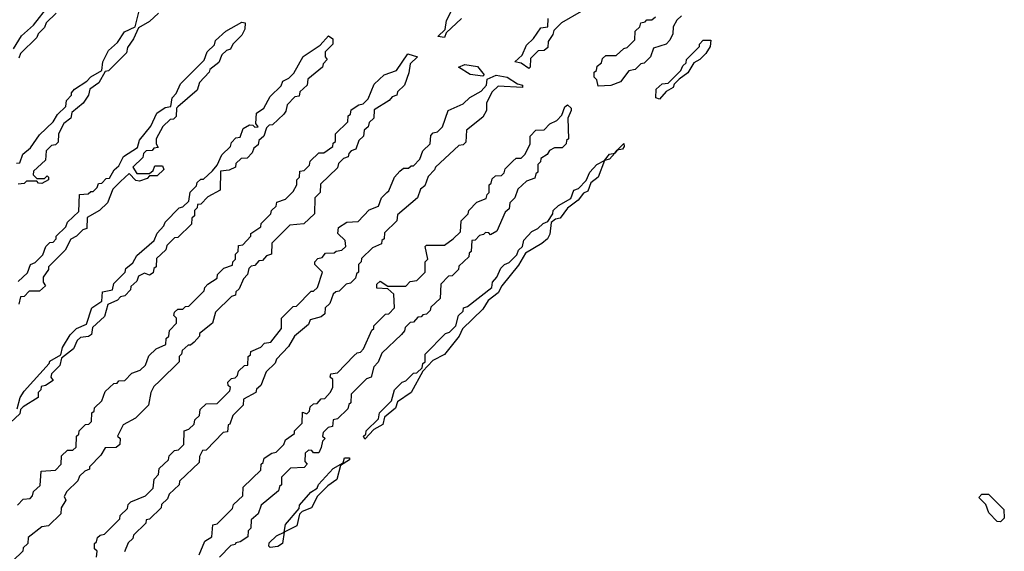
# Model space of a CAD drawing. Extents: x 2708302 to 2968450, y 494490 to 722710.
# Tile 271 of 284: x 2908828 to 2912670, y 674195 to 676270. Entities that reach past the tile are written whole.
import ezdxf

# ---------------------------------------------------------------- set-up
doc = ezdxf.new("R2010")
doc.units = 0

msp = doc.modelspace()

# ---------------------------------------------------------------- linework, layer by layer
at = {"layer": '0CON20XD'}
for points in [[(2908803.9, 676156.1), (2908835, 676206.7), (2908881.7, 676248.3), (2908943, 676327)], [(2908815, 675710), (2908828.3, 675711.7), (2908840, 675745), (2908870, 675770), (2908905, 675820), (2908958.3, 675871.7), (2908975, 675900), (2909008.3, 675931.7), (2909010, 675955), (2909030, 675975), (2909030, 675985), (2909041.7, 675998.3), (2909090, 676030), (2909105, 676047.5), (2909148.3, 676071.7), (2909152.5, 676105), (2909175, 676150), (2909209.3, 676180.7), (2909237, 676223), (2909278.3, 676241.7), (2909295, 676310)], [(2910485, 676200), (2910460, 676205), (2910488.3, 676231.7), (2910493, 676267), (2910515, 676310)], [(2909370, 676295), (2909335, 676262.5), (2909291.7, 676238.3), (2909272.5, 676195), (2909248.3, 676161.7), (2909245, 676140), (2909175, 676070), (2909161.7, 676068.3), (2909136.4, 676023.6), (2909101.7, 675998.3), (2909096.7, 675975), (2909076.1, 675943.9), (2909031.7, 675908.3), (2909027.5, 675885), (2909000, 675865), (2908980, 675825), (2908978.3, 675791.7), (2908968.3, 675781.7), (2908951.7, 675778.3), (2908931.7, 675758.3), (2908928.3, 675721.7), (2908881.7, 675678.3), (2908880, 675665), (2908895, 675650), (2908925, 675650), (2908935, 675660), (2908940, 675655), (2908940, 675645), (2908915, 675630), (2908901.7, 675631.7), (2908895, 675640), (2908855, 675640), (2908845, 675630), (2908821.7, 675628.3)], [(2908970, 676295), (2908931.7, 676258.3), (2908925, 676240), (2908900, 676215), (2908895, 676200), (2908831.7, 676138.3), (2908825, 676120)], [(2910552.5, 676275), (2910491.7, 676218.3), (2910485, 676200)], [(2910815, 676080), (2910785, 676100), (2910760, 676105), (2910788.3, 676131.7), (2910805, 676170), (2910833.3, 676196.7), (2910861.7, 676238.3), (2910888.3, 676241.7), (2910890, 676275)], [(2911018.3, 676301.7), (2910941.7, 676258.3), (2910911.7, 676228.3), (2910908.3, 676211.7), (2910890, 676185), (2910888.3, 676161.7), (2910875, 676150), (2910851.7, 676148.3), (2910821.7, 676118.3), (2910820, 676085), (2910815, 676080)], [(2911085, 676010), (2911080, 676035), (2911070, 676045), (2911070, 676065), (2911078.3, 676071.7), (2911081.7, 676088.3), (2911098.3, 676101.7), (2911101.7, 676118.3), (2911115, 676130), (2911155, 676130), (2911185, 676157.5), (2911198.3, 676161.7), (2911228.3, 676191.7), (2911230, 676225), (2911248.3, 676241.7), (2911251.7, 676258.3), (2911268.3, 676261.7), (2911275, 676270), (2911295, 676270), (2911308.3, 676281.7)], [(2911410, 676285), (2911391.7, 676268.3), (2911378.3, 676241.7), (2911376.7, 676215), (2911365, 676190), (2911350, 676175), (2911301.7, 676158.3), (2911290, 676125), (2911265, 676100), (2911251.7, 676098.3), (2911230, 676075), (2911205, 676070), (2911173, 676027), (2911135, 676013.3), (2911085, 676010)], [(2908821.7, 675248.3), (2908858.3, 675281.7), (2908870, 675315), (2908888.3, 675321.7), (2908918.3, 675351.7), (2908930, 675385), (2908945, 675400), (2908958.3, 675401.7), (2908970, 675415), (2908970, 675425), (2909008.3, 675461.7), (2909015, 675480), (2909058.3, 675521.7), (2909061.7, 675588.3), (2909095, 675590), (2909105, 675600), (2909115, 675600), (2909130, 675615), (2909135, 675630), (2909148.3, 675631.7), (2909165, 675650), (2909178.3, 675651.7), (2909196.2, 675683.8), (2909215, 675700), (2909233.6, 675736.4), (2909288.3, 675771.7), (2909295, 675800), (2909340, 675855), (2909362.5, 675905), (2909395, 675927.5), (2909418.3, 675931.7), (2909422.5, 675965), (2909438.3, 675981.7), (2909455, 676020), (2909548.3, 676111.7), (2909560, 676145), (2909588.3, 676171.7), (2909591.7, 676188.3), (2909632.5, 676225), (2909695, 676260), (2909707.5, 676257.5), (2909706.4, 676233.6), (2909695, 676210), (2909660, 676175), (2909650, 676155), (2909635, 676150), (2909617, 676133), (2909605, 676102.5), (2909570, 676075), (2909567.5, 676065), (2909530, 676025), (2909520, 675995), (2909445, 675930), (2909440, 675925), (2909438.3, 675891.7), (2909428.3, 675881.7), (2909415, 675880), (2909387, 675853), (2909360, 675805), (2909360, 675785), (2909368.3, 675771.7), (2909351.7, 675768.3), (2909345, 675760), (2909321.7, 675758.3), (2909311.7, 675748.3), (2909308.3, 675731.7), (2909270, 675695), (2909285, 675670), (2909335, 675670), (2909348.3, 675681.7), (2909355, 675700), (2909385, 675700), (2909390, 675685), (2909365, 675660), (2909335, 675660), (2909325, 675650), (2909295, 675640), (2909281.7, 675641.7), (2909255, 675670), (2909221.7, 675638.3), (2909191.7, 675608.3), (2909170, 675555), (2909140, 675525), (2909091.7, 675498.3), (2909090, 675455), (2909075, 675450), (2909050, 675425), (2909027, 675413), (2909005, 675370), (2908940, 675305), (2908940, 675295), (2908920, 675265), (2908920, 675245), (2908928.3, 675231.7), (2908905, 675210), (2908865, 675210), (2908845, 675190), (2908831.7, 675188.3), (2908825, 675160)], [(2908818.3, 674751.7), (2908830, 674795), (2908845, 674820), (2908942.5, 674927.5), (2908945, 674937.5), (2908988.3, 674961.7), (2908995, 674990), (2909025, 675040), (2909050, 675065), (2909088.3, 675081.7), (2909110, 675145), (2909148.3, 675171.7), (2909151.7, 675208.3), (2909190, 675215), (2909195, 675240), (2909240, 675285), (2909241.7, 675298.3), (2909269.3, 675320.7), (2909285, 675350), (2909352.5, 675407.5), (2909363.8, 675436.2), (2909390, 675465), (2909395, 675480), (2909450, 675535), (2909465, 675540), (2909488.3, 675561.7), (2909493, 675597), (2909518.3, 675621.7), (2909520, 675635), (2909535, 675647.5), (2909545, 675647.5), (2909580, 675680), (2909598.3, 675701.7), (2909617, 675743), (2909650, 675775), (2909655, 675790), (2909671.7, 675808.3), (2909688.3, 675811.7), (2909700, 675845), (2909725, 675860), (2909738.3, 675858.3), (2909745, 675850), (2909758.3, 675851.7), (2909750, 675865), (2909752.5, 675905), (2909780, 675925), (2909805, 675970), (2909848.3, 676011.7), (2909855, 676030), (2909878.3, 676041.7), (2909898.3, 676061.7), (2909934, 676126), (2910000, 676170), (2910033, 676207), (2910050, 676195), (2910050, 676175), (2910020, 676145), (2910020, 676125), (2910027.5, 676115), (2910011.7, 676098.3), (2910010, 676085), (2909951.7, 676038.3), (2909950, 676015), (2909921.7, 675988.3), (2909918.3, 675971.7), (2909901.7, 675968.3), (2909871.7, 675938.3), (2909867, 675913), (2909858.3, 675901.7), (2909815, 675860), (2909801.7, 675858.3), (2909791.7, 675848.3), (2909780, 675815), (2909761.7, 675798.3), (2909758.3, 675781.7), (2909741.7, 675768.3), (2909735, 675750), (2909715, 675730), (2909691.7, 675728.3), (2909671.7, 675708.3), (2909670, 675695), (2909645, 675682.5), (2909611.7, 675678.3), (2909610, 675605), (2909561.7, 675578.3), (2909535, 675550), (2909521.7, 675548.3), (2909520, 675535), (2909510, 675525), (2909510, 675505), (2909500, 675495), (2909498.3, 675471.7), (2909445, 675420), (2909431.7, 675418.3), (2909401.7, 675388.3), (2909398.3, 675371.7), (2909361.7, 675338.3), (2909360, 675305), (2909351.7, 675298.3), (2909348.3, 675281.7), (2909335, 675272.5), (2909315, 675280), (2909291.7, 675268.3), (2909285, 675250), (2909261.7, 675228.3), (2909260, 675215), (2909238.3, 675191.7), (2909221.7, 675188.3), (2909210, 675175), (2909171.7, 675158.3), (2909158.3, 675111.7), (2909111.7, 675068.3), (2909108.3, 675041.7), (2909097, 675033), (2909065, 675030), (2909051.7, 675018.3), (2909037.5, 674985), (2908991.7, 674948.3), (2908985, 674920), (2908951.7, 674888.3), (2908950, 674875), (2908958.3, 674861.7), (2908928.3, 674841.7), (2908911.7, 674838.3), (2908910, 674825), (2908900, 674815), (2908900, 674795), (2908841.7, 674758.3), (2908831.7, 674748.3), (2908828.3, 674731.7), (2908791.7, 674698.3)], [(2911325, 675960), (2911310, 675965), (2911311.7, 675998.3), (2911335, 676020), (2911358.3, 676021.7), (2911408.3, 676071.7), (2911415, 676090), (2911428.3, 676101.7), (2911430, 676115), (2911480, 676165), (2911480, 676175), (2911495, 676190), (2911525, 676190), (2911522.5, 676165), (2911505, 676137.5), (2911482.5, 676115), (2911458.3, 676101.7), (2911435, 676062.5), (2911401.7, 676038.3), (2911381.7, 676018.3), (2911377.5, 676005), (2911350, 675990), (2911325, 675960)], [(2908820, 674375), (2908841.7, 674398.3), (2908868.3, 674401.7), (2908878.3, 674411.7), (2908881.7, 674428.3), (2908908.3, 674451.7), (2908911.7, 674508.3), (2908968.3, 674511.7), (2908990, 674535), (2908991.7, 674568.3), (2909015, 674590), (2909035, 674590), (2909048.3, 674601.7), (2909050, 674645), (2909058.3, 674651.7), (2909060, 674665), (2909085, 674690), (2909098.3, 674691.7), (2909108.3, 674701.7), (2909110, 674735), (2909118.3, 674741.7), (2909120, 674755), (2909148.3, 674781.7), (2909161.7, 674818.3), (2909195, 674850), (2909208.3, 674851.7), (2909215, 674860), (2909238.3, 674861.7), (2909265, 674890), (2909298.3, 674901.7), (2909318.3, 674921.7), (2909331.7, 674958.3), (2909360, 674985), (2909398.3, 675001.7), (2909400, 675025), (2909410, 675035), (2909413, 675057), (2909440, 675085), (2909440, 675105), (2909430, 675115), (2909431.7, 675128.3), (2909445, 675140), (2909465, 675140), (2909475, 675150), (2909488.3, 675151.7), (2909548.3, 675211.7), (2909550, 675225), (2909561.7, 675238.3), (2909598.3, 675261.7), (2909600, 675275), (2909625, 675300), (2909658.3, 675311.7), (2909660, 675325), (2909670, 675335), (2909670, 675355), (2909680, 675365), (2909681.7, 675388.3), (2909698.3, 675391.7), (2909730, 675425), (2909730, 675435), (2909768.3, 675461.7), (2909770, 675475), (2909808.3, 675511.7), (2909810, 675525), (2909828.3, 675541.7), (2909831.7, 675558.3), (2909865, 675570), (2909895, 675600), (2909910, 675625), (2909910, 675645), (2909920, 675655), (2909921.7, 675678.3), (2909938.3, 675681.7), (2909958.3, 675701.7), (2909961.7, 675718.3), (2909995, 675750), (2910015, 675750), (2910050, 675775), (2910051.7, 675788.3), (2910060, 675795), (2910060, 675825), (2910108.3, 675871.7), (2910110, 675895), (2910118.3, 675901.7), (2910121.7, 675918.3), (2910151.7, 675938.3), (2910168.3, 675941.7), (2910188.3, 675961.7), (2910211.7, 676018.3), (2910250, 676055), (2910298.3, 676071.7), (2910343, 676137), (2910380, 676125), (2910351.7, 676098.3), (2910347, 676063), (2910330, 676015), (2910301.7, 675988.3), (2910300, 675975), (2910281.7, 675968.3), (2910270, 675955), (2910211.7, 675918.3), (2910210, 675885), (2910191.7, 675868.3), (2910188.3, 675851.7), (2910171.7, 675838.3), (2910170, 675815), (2910151.7, 675798.3), (2910140, 675765), (2910121.7, 675758.3), (2910111.7, 675748.3), (2910110, 675735), (2910091.7, 675728.3), (2910071.7, 675708.3), (2910068.3, 675691.7), (2910001.7, 675628.3), (2910000, 675595), (2909980, 675575), (2909978.3, 675511.7), (2909937, 675473), (2909881.7, 675468.3), (2909811.7, 675398.3), (2909810, 675355), (2909791.7, 675348.3), (2909775, 675330), (2909761.7, 675328.3), (2909745, 675310), (2909731.7, 675308.3), (2909721.7, 675298.3), (2909717.5, 675275), (2909701.7, 675258.3), (2909685, 675220), (2909671.7, 675208.3), (2909670, 675195), (2909655, 675190), (2909591.7, 675128.3), (2909580, 675085), (2909530, 675045), (2909530, 675035), (2909508.3, 675011.7), (2909495, 675000), (2909485, 675000), (2909461.7, 674978.3), (2909460, 674965), (2909450, 674955), (2909450, 674935), (2909375, 674860), (2909351.7, 674838.3), (2909340, 674815), (2909330, 674765), (2909280, 674715), (2909231.7, 674688.3), (2909210, 674645), (2909220, 674635), (2909218.3, 674611.7), (2909205, 674600), (2909161.7, 674598.3), (2909145, 674570), (2909100, 674525), (2909100, 674515), (2909081.7, 674508.3), (2909061.7, 674488.3), (2909055, 674470), (2909011.7, 674428.3), (2909001.7, 674408.3), (2909007.5, 674395), (2908990, 674365), (2908988.3, 674341.7), (2908940, 674295), (2908915, 674290), (2908861.7, 674248.3), (2908860, 674225), (2908841.7, 674208.3), (2908840, 674195), (2908801.7, 674158.3)], [(2910635, 676050), (2910586.2, 676056.2), (2910540, 676085), (2910565, 676095.7), (2910615, 676087.5), (2910640, 676055), (2910635, 676050)], [(2909128.3, 674171.7), (2909130, 674195), (2909120, 674205), (2909120, 674225), (2909128.3, 674231.7), (2909131.7, 674248.3), (2909141.7, 674258.3), (2909158.3, 674261.7), (2909218.3, 674321.7), (2909220, 674335), (2909248.3, 674361.7), (2909251.7, 674378.3), (2909261.7, 674388.3), (2909318.3, 674411.7), (2909348.3, 674441.7), (2909353, 674477), (2909370, 674495), (2909371.7, 674518.3), (2909408.3, 674551.7), (2909411.7, 674568.3), (2909431.7, 674588.3), (2909448.3, 674591.7), (2909468.3, 674611.7), (2909470, 674665), (2909488.3, 674671.7), (2909508.3, 674691.7), (2909511.7, 674708.3), (2909530, 674725), (2909531.7, 674748.3), (2909555, 674770), (2909598.3, 674771.7), (2909648.3, 674821.7), (2909650, 674835), (2909641.7, 674841.7), (2909640, 674855), (2909655, 674870), (2909668.3, 674871.7), (2909678.3, 674881.7), (2909681.7, 674898.3), (2909705, 674920), (2909718.3, 674921.7), (2909720, 674955), (2909728.3, 674961.7), (2909730, 674975), (2909768.3, 674991.7), (2909783, 675007), (2909808.3, 675011.7), (2909850, 675065), (2909850, 675105), (2909895, 675150), (2909908.3, 675151.7), (2909965, 675210), (2909975, 675210), (2909990, 675225), (2910010, 675285), (2909980, 675315), (2909980, 675325), (2909991.7, 675338.3), (2910008.3, 675341.7), (2910021.7, 675358.3), (2910055, 675360), (2910063, 675367), (2910085, 675370), (2910100, 675385), (2910098.3, 675408.3), (2910070, 675435), (2910071.7, 675458.3), (2910105, 675480), (2910148.3, 675481.7), (2910191.7, 675528.3), (2910228.3, 675541.7), (2910240, 675575), (2910260, 675595), (2910268.3, 675601.7), (2910290, 675655), (2910311.7, 675678.3), (2910325, 675690), (2910345, 675690), (2910355, 675700), (2910365, 675700), (2910390, 675725), (2910401.7, 675758.3), (2910430, 675785), (2910431.7, 675818.3), (2910441.7, 675828.3), (2910458.3, 675831.7), (2910478.3, 675851.7), (2910500, 675915), (2910558.3, 675941.7), (2910583.9, 675966.1), (2910629.3, 675990.7), (2910650, 676015), (2910651.7, 676038.3), (2910687, 676053), (2910730, 676045), (2910770, 676020), (2910790, 676015), (2910790, 676005), (2910695, 676010), (2910671.7, 675988.3), (2910650, 675945), (2910650, 675915), (2910635, 675890), (2910571.7, 675838.3), (2910568.3, 675791.7), (2910558.3, 675781.7), (2910541.7, 675778.3), (2910450, 675695), (2910446.4, 675683.6), (2910421.7, 675658.3), (2910408.3, 675621.7), (2910391.7, 675608.3), (2910380, 675575), (2910301.7, 675508.3), (2910300, 675485), (2910251.7, 675438.3), (2910250, 675415), (2910241.7, 675408.3), (2910240, 675395), (2910205, 675380), (2910161.7, 675338.3), (2910160, 675325), (2910150, 675315), (2910150, 675285), (2910141.7, 675278.3), (2910138.3, 675261.7), (2910118.3, 675241.7), (2910101.7, 675238.3), (2910075, 675210), (2910061.7, 675208.3), (2910051.7, 675198.3), (2910038.3, 675161.7), (2910020, 675145), (2910018.3, 675121.7), (2910005, 675110), (2909961.7, 675098.3), (2909955, 675080), (2909900, 675035), (2909877.5, 674995), (2909830, 674945), (2909825, 674930), (2909790, 674895), (2909768.3, 674841.7), (2909751.7, 674828.3), (2909750, 674815), (2909701.7, 674788.3), (2909700, 674765), (2909660, 674725), (2909648.3, 674691.7), (2909641.7, 674688.3), (2909638.3, 674661.7), (2909621.7, 674658.3), (2909555, 674590), (2909541.7, 674588.3), (2909530, 674565), (2909528.3, 674541.7), (2909451.7, 674468.3), (2909450, 674455), (2909411.7, 674418.3), (2909405, 674400), (2909381.7, 674378.3), (2909380, 674365), (2909335, 674320), (2909321.7, 674318.3), (2909320, 674305), (2909271.7, 674258.3), (2909270, 674245), (2909251.7, 674228.3), (2909236.4, 674193.6)], [(2909528.3, 674181.7), (2909550, 674235), (2909578.3, 674251.7), (2909581.7, 674298.3), (2909598.3, 674301.7), (2909658.3, 674361.7), (2909661.7, 674378.3), (2909698.3, 674411.7), (2909700, 674445), (2909768.3, 674511.7), (2909770, 674535), (2909778.3, 674541.7), (2909781.7, 674558.3), (2909811.7, 674578.3), (2909828.3, 674581.7), (2909858.3, 674611.7), (2909865, 674630), (2909900, 674655), (2909900, 674665), (2909930, 674695), (2909931.7, 674738.3), (2909948.3, 674731.7), (2909958.3, 674741.7), (2909961.7, 674758.3), (2909975, 674770), (2909988.3, 674771.7), (2910005, 674790), (2910018.3, 674791.7), (2910040, 674815), (2910050, 674835), (2910050, 674865), (2910040, 674875), (2910041.7, 674888.3), (2910068.3, 674891.7), (2910131.7, 674958.3), (2910145, 674970), (2910158.3, 674971.7), (2910170, 674985), (2910201.7, 675058.3), (2910210, 675065), (2910210, 675075), (2910255, 675120), (2910268.3, 675121.7), (2910290, 675145), (2910288.3, 675198.3), (2910265, 675220), (2910221.7, 675221.7), (2910221.7, 675238.3), (2910235, 675250), (2910265, 675230), (2910335, 675230), (2910351.7, 675248.3), (2910378.3, 675251.7), (2910410, 675285), (2910410, 675325), (2910420, 675335), (2910410, 675385), (2910415, 675390), (2910485, 675390), (2910520, 675415), (2910548.3, 675441.7), (2910550, 675485), (2910578.3, 675511.7), (2910580, 675525), (2910611.7, 675558.3), (2910648.3, 675571.7), (2910651.7, 675588.3), (2910660, 675595), (2910660, 675625), (2910668.3, 675631.7), (2910671.7, 675648.3), (2910685, 675660), (2910708.3, 675661.7), (2910718.3, 675671.7), (2910721.7, 675688.3), (2910751.7, 675718.3), (2910765, 675730), (2910785, 675730), (2910800, 675745), (2910820, 675785), (2910820, 675815), (2910841.7, 675838.3), (2910875, 675840), (2910897, 675863), (2910923.3, 675876.7), (2910943, 675897), (2910955, 675930), (2910965, 675937.5), (2910980, 675925), (2910980, 675915), (2910967.5, 675885), (2910970, 675805), (2910961.7, 675798.3), (2910960, 675785), (2910945, 675770), (2910915, 675770), (2910895, 675760), (2910886.4, 675743.6), (2910861.7, 675728.3), (2910860, 675715), (2910850, 675705), (2910850, 675675), (2910841.7, 675668.3), (2910838.3, 675651.7), (2910805, 675640), (2910771.7, 675608.3), (2910760, 675575), (2910740, 675555), (2910738.3, 675531.7), (2910721.7, 675518.3), (2910690, 675445), (2910665, 675430), (2910658.3, 675438.3), (2910645, 675440), (2910638.3, 675431.7), (2910621.7, 675428.3), (2910605, 675410), (2910591.7, 675408.3), (2910590, 675365), (2910581.7, 675358.3), (2910580, 675345), (2910541.7, 675308.3), (2910540, 675295), (2910515, 675270), (2910501.7, 675268.3), (2910471.7, 675238.3), (2910468.3, 675181.7), (2910431.7, 675148.3), (2910430, 675135), (2910415, 675120), (2910401.7, 675118.3), (2910395, 675110), (2910381.7, 675108.3), (2910365, 675090), (2910351.7, 675088.3), (2910331.7, 675068.3), (2910330, 675055), (2910318.3, 675041.7), (2910241.7, 674968.3), (2910227, 674933), (2910210, 674915), (2910200, 674875), (2910181.7, 674868.3), (2910121.7, 674808.3), (2910120, 674775), (2910111.7, 674768.3), (2910108.3, 674751.7), (2910068.3, 674711.7), (2910051.7, 674708.3), (2910048.3, 674681.7), (2910031.7, 674678.3), (2910011.7, 674658.3), (2910010, 674645), (2910020, 674635), (2910010, 674625), (2910005, 674600), (2909995, 674580), (2909975, 674580), (2909968.3, 674588.3), (2909955, 674590), (2909941.7, 674578.3), (2909940, 674545), (2909950, 674535), (2909938.3, 674521.7), (2909885, 674520), (2909850, 674485), (2909850, 674455), (2909841.7, 674448.3), (2909838.3, 674431.7), (2909770, 674375), (2909758.3, 674341.7), (2909731.7, 674318.3), (2909730, 674285), (2909720, 674275), (2909718.3, 674251.7), (2909688.3, 674231.7), (2909671.7, 674228.3), (2909668.3, 674221.7), (2909651.7, 674218.3), (2909608.3, 674171.7)], [(2910175, 674632.5), (2910170, 674645), (2910178.3, 674651.7), (2910180, 674665), (2910228.3, 674711.7), (2910232.5, 674735), (2910278.3, 674781.7), (2910290, 674825), (2910320, 674855), (2910335, 674860), (2910365, 674890), (2910378.3, 674891.7), (2910398.3, 674911.7), (2910401.7, 674928.3), (2910410, 674935), (2910410, 674965), (2910490, 675045), (2910505, 675050), (2910530, 675075), (2910540, 675115), (2910558.3, 675131.7), (2910560, 675145), (2910575, 675150), (2910670, 675225), (2910672.5, 675245), (2910690, 675265), (2910705, 675300), (2910720, 675315), (2910738.3, 675321.7), (2910768.3, 675351.7), (2910775, 675370), (2910790, 675385), (2910795, 675410), (2910827, 675443), (2910850, 675455), (2910870, 675475), (2910888.3, 675481.7), (2910908.3, 675511.7), (2910910, 675525), (2910930, 675545), (2910978.3, 675571.7), (2910990, 675605), (2911008.3, 675611.7), (2911038.3, 675641.7), (2911052.5, 675675), (2911080, 675705), (2911110, 675720), (2911130, 675745), (2911150.7, 675749.4), (2911159.8, 675760.2), (2911185, 675786.7), (2911186.7, 675775), (2911180, 675765), (2911159.8, 675760.2), (2911150.7, 675749.4), (2911130, 675725), (2911110, 675720), (2911085.7, 675655), (2911056.7, 675633.3), (2911045, 675601.2), (2911027.5, 675592.5), (2911007.5, 675565), (2910966.2, 675533.8), (2910937.5, 675495), (2910918.3, 675491.7), (2910901.7, 675478.3), (2910896.8, 675433.2), (2910887.5, 675415), (2910865, 675396.2), (2910801.7, 675358.3), (2910775, 675312.5), (2910708.8, 675231.2), (2910695, 675203.3), (2910656.4, 675173.6), (2910635, 675140), (2910556.2, 675063.8), (2910543.3, 675035), (2910485, 674963.8), (2910440, 674940), (2910401.7, 674898.3), (2910356, 674815), (2910301.7, 674778.3), (2910295, 674753.3), (2910251.7, 674718.3), (2910245, 674690), (2910210, 674670), (2910175, 674632.5)], [(2909805, 674210), (2909800, 674215), (2909801.7, 674228.3), (2909830, 674255), (2909860, 674270), (2909865, 674300), (2909918.3, 674361.7), (2909920, 674375), (2909963.6, 674426.4), (2909988.3, 674441.7), (2909993.6, 674456.4), (2910051.7, 674518.3), (2910090, 674540), (2910095, 674560), (2910115, 674560), (2910115, 674552.5), (2910080, 674530), (2910066, 674475), (2910030, 674450), (2909990, 674410), (2909966.2, 674365), (2909930, 674350), (2909920, 674340), (2909910, 674295), (2909860, 674270), (2909853.3, 674225), (2909835, 674214), (2909805, 674210)], [(2912655, 674310), (2912641.7, 674311.7), (2912610, 674345), (2912598.3, 674378.3), (2912570, 674405), (2912581.7, 674418.3), (2912608.3, 674418.3), (2912668.3, 674358.3), (2912670, 674325), (2912655, 674310)]]:
    msp.add_lwpolyline(points, dxfattribs=at)

doc.saveas('drawing.dxf')
